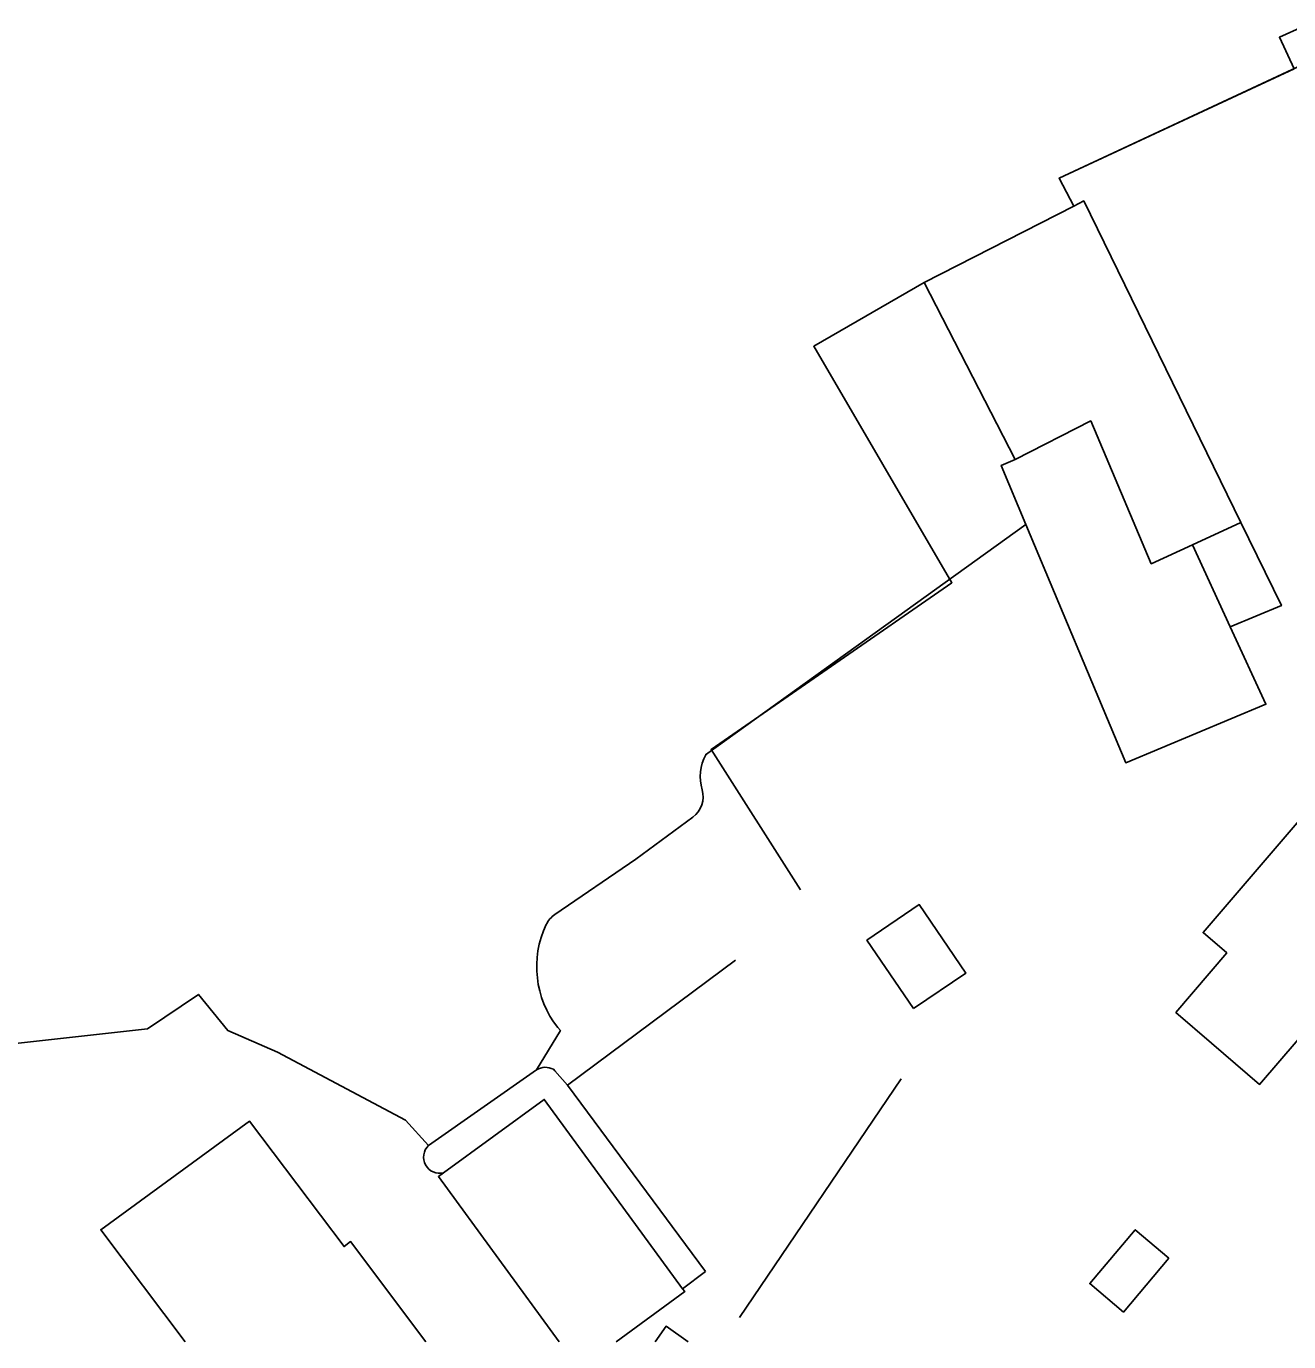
# Model space of a CAD drawing. Extents: x 140000 to 143000, y 403500 to 406000.
# Drawn here: x 140273.9 to 140373.2, y 403500 to 403603.5 of the extents above; entities that cross this region are included whole.
import ezdxf

# ---------------------------------------------------------------- set-up
doc = ezdxf.new("R2010")
doc.units = 0
for name, color, linetype in [('gg-afsc-erfafscheiding', 7, 'Continuous'), ('gg-afsc-hekwerk', 7, 'Continuous'), ('gg-bbg-bijgebouw', 7, 'Continuous'), ('gg-bbg-gedigitaliseerde bijgebouw', 7, 'Continuous'), ('gg-bbg-hoofdgebouw', 7, 'Continuous'), ('gg-bbg-luifel en loopbrug', 7, 'Continuous'), ('gg-bbg-open loods', 7, 'Continuous'), ('gg-bbg-overig bouwwerk', 7, 'Continuous'), ('gg-knt-bronhoudergrens', 7, 'Continuous')]:
    doc.layers.add(name, color=color, linetype=linetype)

msp = doc.modelspace()

# ---------------------------------------------------------------- linework, layer by layer
at = {"layer": 'gg-afsc-erfafscheiding'}
msp.add_line((140327.29, 403505.53), (140325.5, 403504.17), dxfattribs=at)
msp.add_arc((140306.39, 403514.52), 1.27, 134.2084, 283.8509, dxfattribs=at)
at = {"layer": 'gg-afsc-hekwerk'}
for p, q in [((140316.43, 403520.18), (140329.65, 403530.02)), ((140329.97, 403501.91), (140342.7, 403520.68))]:
    msp.add_line(p, q, dxfattribs=at)
for points in [[(140384.32, 403592.47), (140376.95, 403601.73), (140355.11, 403591.55), (140356.27, 403589.35)], [(140344.51, 403583.35), (140335.82, 403578.33), (140346.69, 403559.72), (140327.74, 403546.6), (140334.78, 403535.55)]]:
    msp.add_lwpolyline(points, dxfattribs=at)
at = {"layer": 'gg-bbg-bijgebouw'}
for p, q in [((140352.51, 403564.3), (140357.69, 403551.93)), ((140365.61, 403562.7), (140368.58, 403556.24))]:
    msp.add_line(p, q, dxfattribs=at)
for points in [[(140351.65, 403569.41), (140350.56, 403568.95), (140352.51, 403564.3)], [(140357.69, 403551.93), (140360.36, 403545.55), (140371.38, 403550.16), (140368.58, 403556.24)], [(140286.36, 403500), (140279.72, 403508.81), (140291.42, 403517.36), (140298.86, 403507.48), (140299.38, 403507.88), (140305.31, 403500)]]:
    msp.add_lwpolyline(points, dxfattribs=at)
at = {"layer": 'gg-bbg-gedigitaliseerde bijgebouw'}
for points in [[(140365.61, 403562.7), (140362.36, 403561.21), (140357.61, 403572.45), (140351.65, 403569.41)], [(140343.66, 403526.21), (140347.78, 403529.01), (140344.12, 403534.39), (140340, 403531.59), (140343.66, 403526.21)], [(140363.76, 403506.57), (140361.11, 403508.81), (140357.53, 403504.57), (140360.18, 403502.33), (140363.76, 403506.57)]]:
    msp.add_lwpolyline(points, dxfattribs=at)
at = {"layer": 'gg-bbg-hoofdgebouw'}
msp.add_lwpolyline([(140385.46, 403537.21), (140376.99, 403544.49), (140366.44, 403532.19), (140368.31, 403530.59), (140364.3, 403525.91), (140367.1, 403523.5), (140370.89, 403520.24), (140385.46, 403537.21)], dxfattribs=at)
at = {"layer": 'gg-bbg-luifel en loopbrug'}
for p, q in [((140356.27, 403589.35), (140344.51, 403583.35)), ((140344.51, 403583.35), (140351.65, 403569.41)), ((140369.42, 403564.45), (140365.61, 403562.7))]:
    msp.add_line(p, q, dxfattribs=at)
for points in [[(140369.42, 403564.45), (140357.06, 403589.76), (140356.27, 403589.35)], [(140368.58, 403556.24), (140372.6, 403557.92), (140369.42, 403564.45)]]:
    msp.add_lwpolyline(points, dxfattribs=at)
at = {"layer": 'gg-bbg-open loods'}
for points in [[(140325.5, 403504.17), (140314.61, 403519.07), (140306.69, 403513.29)], [(140306.69, 403513.29), (140306.29, 403512.99), (140315.79, 403500)], [(140325.5, 403504.17), (140325.67, 403503.94), (140320.28, 403500)]]:
    msp.add_lwpolyline(points, dxfattribs=at)
at = {"layer": 'gg-bbg-overig bouwwerk'}
msp.add_lwpolyline([(140323.34, 403500), (140324.2, 403501.22), (140325.93, 403500)], dxfattribs=at)
at = {"layer": 'gg-knt-bronhoudergrens'}
for p, q in [((140327.31, 403546.18), (140352.51, 403564.3)), ((140305.5, 403515.43), (140314.01, 403521.39))]:
    msp.add_line(p, q, dxfattribs=at)
for points in [[(140356.27, 403589.35), (140355.11, 403591.55), (140373.6, 403600.17), (140372.45, 403602.64), (140374.31, 403603.5), (140375.46, 403601.04), (140376.95, 403601.73), (140379.63, 403598.36), (140381.93, 403599.76), (140386.28, 403593.93)], [(140315.45, 403533.62), (140321.82, 403537.98), (140326.29, 403541.27)], [(140269.68, 403523.09), (140283.39, 403524.62), (140287.41, 403527.32), (140289.72, 403524.48), (140293.64, 403522.79), (140303.69, 403517.43), (140305.5, 403515.43)], [(140314.01, 403521.39), (140315.89, 403524.48), (140315.68, 403524.72)], [(140327.29, 403505.53), (140316.43, 403520.18), (140315.45, 403521.31), (140315.33, 403521.44)]]:
    msp.add_lwpolyline(points, dxfattribs=at)
for centre, radius, start, end in [((140330.62, 403544.46), 3.73, 152.4215, 195.972), ((140325.11, 403542.88), 2, 306.3339, 16.035), ((140316.58, 403531.97), 2, 124.3222, 154.841), ((140321.82, 403529.51), 7.8, 154.8722, 217.954), ((140314.71, 403520.25), 1.34, 62.4039, 121.8383)]:
    msp.add_arc(centre, radius, start, end, dxfattribs=at)

doc.saveas('drawing.dxf')
